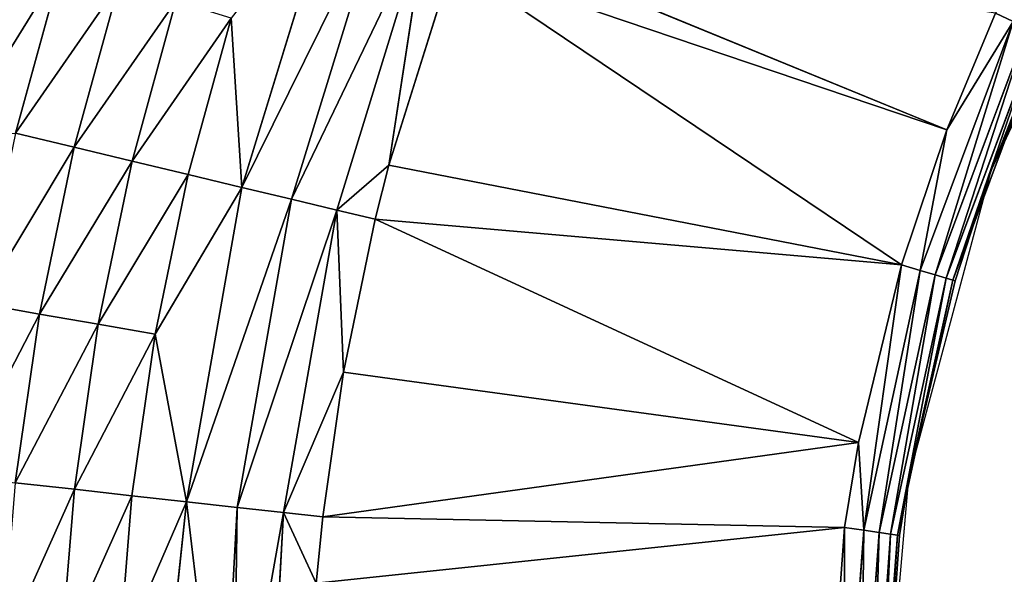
# Model space of a CAD drawing. Extents: x 0 to 605, y 0 to 400.
# Tile 556 of 656: x 278.89 to 287.51, y 206.79 to 211.65. Entities that reach past the tile are written whole.
import ezdxf

# ---------------------------------------------------------------- set-up
doc = ezdxf.new("R2010")
doc.units = 0
doc.header["$LTSCALE"] = 25.4
doc.layers.get('0').update_dxf_attribs({"linetype": 'CONTINUOUS'})

# ---------------------------------------------------------------- blocks, each defined once
blk = doc.blocks.new('ATLANTA610_-_S_STL')
at = {"color": 0}
for p, q in [((279.1208, 25.1669, 189.2276), (279.5219, 25.176, 187.7632)), ((279.1208, 25.1669, 189.2276), (279.5219, 25.176, 187.7632)), ((278.8102, 25.1589, 190.7198), (279.3297, 25.0728, 190.8113)), ((278.8102, 25.1589, 190.7198), (279.3297, 25.0728, 190.8113)), ((279.1208, 25.1669, 189.2276), (279.6337, 25.0808, 189.3513)), ((279.1208, 25.1669, 189.2276), (279.6337, 25.0808, 189.3513)), ((280.0262, 25.0898, 187.9183), (279.6337, 25.0808, 189.3513)), ((280.0262, 25.0898, 187.9183), (279.6337, 25.0808, 189.3513)), ((279.3297, 25.0728, 190.8113), (279.1172, 25.0658, 192.2882)), ((279.3297, 25.0728, 190.8113), (279.1172, 25.0658, 192.2882)), ((279.1172, 25.0658, 192.2882), (279.6353, 24.9218, 192.3463)), ((279.1172, 25.0658, 192.2882), (279.6353, 24.9218, 192.3463)), ((279.6337, 25.0808, 189.3513), (279.3297, 25.0728, 190.8113)), ((279.6337, 25.0808, 189.3513), (279.3297, 25.0728, 190.8113)), ((279.3297, 25.0728, 190.8113), (279.8431, 24.9288, 190.9015)), ((279.3297, 25.0728, 190.8113), (279.8431, 24.9288, 190.9015)), ((279.6337, 25.0808, 189.3513), (280.1405, 24.9368, 189.4732)), ((279.6337, 25.0808, 189.3513), (280.1405, 24.9368, 189.4732)), ((279.5179, 24.9158, 193.7999), (279.6353, 24.9218, 192.3463)), ((279.5179, 24.9158, 193.7999), (279.6353, 24.9218, 192.3463)), ((279.6353, 24.9218, 192.3463), (279.8431, 24.9288, 190.9015)), ((279.6353, 24.9218, 192.3463), (279.8431, 24.9288, 190.9015)), ((279.6353, 24.9218, 192.3463), (280.1378, 24.721, 192.4023)), ((279.6353, 24.9218, 192.3463), (280.1378, 24.721, 192.4023)), ((279.8431, 24.9288, 190.9015), (280.1405, 24.9368, 189.4732)), ((279.8431, 24.9288, 190.9015), (280.1405, 24.9368, 189.4732)), ((279.8431, 24.9288, 190.9015), (280.3412, 24.728, 190.9886)), ((279.8431, 24.9288, 190.9015), (280.3412, 24.728, 190.9886)), ((280.1405, 24.9368, 189.4732), (280.5245, 24.9458, 188.0713)), ((280.1405, 24.9368, 189.4732), (280.5245, 24.9458, 188.0713)), ((280.1405, 24.9368, 189.4732), (280.6322, 24.736, 189.591)), ((280.1405, 24.9368, 189.4732), (280.6322, 24.736, 189.591)), ((281.008, 24.745, 188.2193), (280.6322, 24.736, 189.591)), ((281.008, 24.745, 188.2193), (280.6322, 24.736, 189.591)), ((281.008, 24.745, 188.2193), (281.0999, 24.4814, 189.7028)), ((281.008, 24.745, 188.2193), (281.0999, 24.4814, 189.7028)), ((280.1378, 24.721, 192.4023), (280.0229, 24.715, 193.8246)), ((280.1378, 24.721, 192.4023), (280.0229, 24.715, 193.8246)), ((280.6157, 24.4664, 192.4554), (280.0229, 24.715, 193.8246)), ((280.6157, 24.4664, 192.4554), (280.0229, 24.715, 193.8246)), ((280.3412, 24.728, 190.9886), (280.1378, 24.721, 192.4023)), ((280.3412, 24.728, 190.9886), (280.1378, 24.721, 192.4023)), ((280.1378, 24.721, 192.4023), (280.6157, 24.4664, 192.4554)), ((280.1378, 24.721, 192.4023), (280.6157, 24.4664, 192.4554)), ((280.6322, 24.736, 189.591), (280.3412, 24.728, 190.9886)), ((280.6322, 24.736, 189.591), (280.3412, 24.728, 190.9886)), ((280.3412, 24.728, 190.9886), (281.0999, 24.4814, 189.7028)), ((280.3412, 24.728, 190.9886), (281.0999, 24.4814, 189.7028)), ((280.3412, 24.728, 190.9886), (280.6157, 24.4664, 192.4554)), ((280.3412, 24.728, 190.9886), (280.6157, 24.4664, 192.4554)), ((280.6322, 24.736, 189.591), (281.0999, 24.4814, 189.7028)), ((280.6322, 24.736, 189.591), (281.0999, 24.4814, 189.7028)), ((280.6157, 24.4664, 192.4554), (280.3437, 24.5326, 195.0341)), ((280.6157, 24.4664, 192.4554), (280.3437, 24.5326, 195.0341)), ((281.0999, 24.4814, 189.7028), (281.9181, 24.5006, 187.0421)), ((281.0999, 24.4814, 189.7028), (281.9181, 24.5006, 187.0421)), ((280.6157, 24.4664, 192.4554), (281.0999, 24.4814, 189.7028)), ((280.6157, 24.4664, 192.4554), (281.0999, 24.4814, 189.7028)), ((280.9232, 24.1528, 195.0314), (280.6157, 24.4664, 192.4554)), ((280.6157, 24.4664, 192.4554), (281.0607, 24.1631, 192.5045)), ((280.6157, 24.4664, 192.4554), (281.0607, 24.1631, 192.5045)), ((280.9232, 24.1528, 195.0314), (280.6157, 24.4664, 192.4554)), ((281.0999, 24.4814, 189.7028), (281.5354, 24.1781, 189.8065)), ((281.0999, 24.4814, 189.7028), (281.5354, 24.1781, 189.8065)), ((280.9232, 24.1528, 195.0314), (281.0607, 24.1631, 192.5045)), ((280.9232, 24.1528, 195.0314), (281.0607, 24.1631, 192.5045)), ((281.0607, 24.1631, 192.5045), (281.0256, 24.0729, 195.0309)), ((281.0607, 24.1631, 192.5045), (281.0256, 24.0729, 195.0309)), ((281.5354, 24.1781, 189.8065), (281.0607, 24.1631, 192.5045)), ((281.5354, 24.1781, 189.8065), (281.0607, 24.1631, 192.5045)), ((281.0607, 24.1631, 192.5045), (281.466, 23.8175, 192.549)), ((281.0607, 24.1631, 192.5045), (281.466, 23.8175, 192.549)), ((282.3377, 24.1972, 187.1985), (281.5354, 24.1781, 189.8065)), ((282.3377, 24.1972, 187.1985), (281.5354, 24.1781, 189.8065)), ((281.5354, 24.1781, 189.8065), (281.9322, 23.8325, 189.9007)), ((281.5354, 24.1781, 189.8065), (281.9322, 23.8325, 189.9007)), ((281.466, 23.8175, 192.549), (281.0256, 24.0729, 195.0309)), ((281.466, 23.8175, 192.549), (281.0256, 24.0729, 195.0309)), ((281.331, 23.8072, 195.0293), (281.466, 23.8175, 192.549)), ((281.331, 23.8072, 195.0293), (281.466, 23.8175, 192.549)), ((281.9322, 23.8325, 189.9007), (281.466, 23.8175, 192.549)), ((281.9322, 23.8325, 189.9007), (281.466, 23.8175, 192.549)), ((281.8103, 23.4562, 192.5865), (281.466, 23.8175, 192.549)), ((281.466, 23.8175, 192.549), (281.7532, 23.4535, 193.1672)), ((281.8103, 23.4562, 192.5865), (281.466, 23.8175, 192.549)), ((281.9914, 23.4629, 191.3204), (281.466, 23.8175, 192.549)), ((281.9914, 23.4629, 191.3204), (281.466, 23.8175, 192.549)), ((281.466, 23.8175, 192.549), (281.7532, 23.4535, 193.1672)), ((282.7199, 23.8517, 187.3406), (281.9322, 23.8325, 189.9007)), ((282.7199, 23.8517, 187.3406), (281.9322, 23.8325, 189.9007)), ((281.9322, 23.8325, 189.9007), (282.3893, 23.4744, 189.5065)), ((281.9914, 23.4629, 191.3204), (281.9322, 23.8325, 189.9007)), ((281.9914, 23.4629, 191.3204), (281.9322, 23.8325, 189.9007)), ((282.2693, 23.4712, 189.9802), (281.9322, 23.8325, 189.9007)), ((282.2693, 23.4712, 189.9802), (281.9322, 23.8325, 189.9007)), ((281.9322, 23.8325, 189.9007), (282.3893, 23.4744, 189.5065)), ((282.3893, 23.4744, 189.5065), (282.7199, 23.8517, 187.3406)), ((282.3893, 23.4744, 189.5065), (282.7199, 23.8517, 187.3406)), ((281.7532, 23.4535, 193.1672), (281.8103, 23.4562, 192.5865)), ((281.7532, 23.4535, 193.1672), (281.8103, 23.4562, 192.5865)), ((286.3766, 18.2168, 192.6807), (281.7532, 23.4535, 193.1672)), ((286.3766, 18.2168, 192.6807), (281.7532, 23.4535, 193.1672)), ((281.8103, 23.4562, 192.5865), (281.9914, 23.4629, 191.3204)), ((281.8103, 23.4562, 192.5865), (281.9914, 23.4629, 191.3204)), ((286.3766, 18.2168, 192.6807), (281.8103, 23.4562, 192.5865)), ((286.3766, 18.2168, 192.6807), (281.8103, 23.4562, 192.5865)), ((286.5009, 18.2168, 191.9376), (281.8103, 23.4562, 192.5865)), ((286.5009, 18.2168, 191.9376), (281.8103, 23.4562, 192.5865)), ((281.9914, 23.4629, 191.3204), (282.2693, 23.4712, 189.9802)), ((281.9914, 23.4629, 191.3204), (282.2693, 23.4712, 189.9802)), ((281.9914, 23.4629, 191.3204), (286.5009, 18.2168, 191.9376)), ((281.9914, 23.4629, 191.3204), (286.5009, 18.2168, 191.9376)), ((282.2693, 23.4712, 189.9802), (282.3893, 23.4744, 189.5065)), ((282.2693, 23.4712, 189.9802), (282.3893, 23.4744, 189.5065)), ((286.8767, 18.2168, 190.3819), (282.2693, 23.4712, 189.9802)), ((282.2693, 23.4712, 189.9802), (286.5009, 18.2168, 191.9376)), ((282.2693, 23.4712, 189.9802), (286.5009, 18.2168, 191.9376)), ((286.8767, 18.2168, 190.3819), (282.2693, 23.4712, 189.9802)), ((282.3893, 23.4744, 189.5065), (282.9445, 23.488, 187.7321)), ((282.3893, 23.4744, 189.5065), (282.9445, 23.488, 187.7321)), ((282.3893, 23.4744, 189.5065), (286.8767, 18.2168, 190.3819)), ((282.3893, 23.4744, 189.5065), (286.8767, 18.2168, 190.3819)), ((282.9445, 23.488, 187.7321), (287.2733, 18.2168, 189.1989)), ((282.9445, 23.488, 187.7321), (287.2733, 18.2168, 189.1989)), ((282.9445, 23.488, 187.7321), (286.8767, 18.2168, 190.3819)), ((282.9445, 23.488, 187.7321), (286.8767, 18.2168, 190.3819)), ((283.0448, 23.4903, 187.4608), (287.2733, 18.2168, 189.1989)), ((283.0448, 23.4903, 187.4608), (287.2733, 18.2168, 189.1989)), ((286.3766, 18.2168, 192.6807), (286.2088, 18.2168, 195.0273)), ((286.3766, 18.2168, 192.6807), (286.2088, 18.2168, 195.0273)), ((286.5009, 18.2168, 191.9376), (286.3766, 18.2168, 192.6807)), ((286.3766, 18.2168, 192.6807), (286.546, 17.9884, 192.705)), ((286.3766, 18.2168, 192.6807), (286.546, 17.9884, 192.705)), ((286.5009, 18.2168, 191.9376), (286.3766, 18.2168, 192.6807)), ((286.546, 17.9884, 192.705), (286.5009, 18.2168, 191.9376)), ((286.546, 17.9884, 192.705), (286.5009, 18.2168, 191.9376)), ((286.8767, 18.2168, 190.3819), (286.5009, 18.2168, 191.9376)), ((286.8767, 18.2168, 190.3819), (286.5009, 18.2168, 191.9376)), ((286.546, 17.9884, 192.705), (286.8767, 18.2168, 190.3819)), ((286.546, 17.9884, 192.705), (286.8767, 18.2168, 190.3819)), ((287.0409, 17.9884, 190.4301), (286.8767, 18.2168, 190.3819)), ((287.0409, 17.9884, 190.4301), (286.8767, 18.2168, 190.3819)), ((287.2733, 18.2168, 189.1989), (286.8767, 18.2168, 190.3819)), ((287.2733, 18.2168, 189.1989), (286.8767, 18.2168, 190.3819)), ((287.2733, 18.2168, 189.1989), (287.0409, 17.9884, 190.4301)), ((287.2733, 18.2168, 189.1989), (287.0409, 17.9884, 190.4301)), ((287.8545, 17.9884, 188.2487), (287.2733, 18.2168, 189.1989)), ((287.8545, 17.9884, 188.2487), (287.2733, 18.2168, 189.1989)), ((287.6989, 18.2168, 188.1776), (287.2733, 18.2168, 189.1989)), ((287.6989, 18.2168, 188.1776), (287.2733, 18.2168, 189.1989)), ((286.3799, 17.9884, 195.0273), (286.546, 17.9884, 192.705)), ((286.3799, 17.9884, 195.0273), (286.546, 17.9884, 192.705)), ((287.0409, 17.9884, 190.4301), (286.546, 17.9884, 192.705)), ((286.546, 17.9884, 192.705), (286.6814, 17.7379, 192.7245)), ((287.0409, 17.9884, 190.4301), (286.546, 17.9884, 192.705)), ((286.546, 17.9884, 192.705), (286.6814, 17.7379, 192.7245)), ((287.8545, 17.9884, 188.2487), (287.0409, 17.9884, 190.4301)), ((287.0409, 17.9884, 190.4301), (287.1721, 17.7379, 190.4686)), ((287.8545, 17.9884, 188.2487), (287.0409, 17.9884, 190.4301)), ((287.0409, 17.9884, 190.4301), (287.1721, 17.7379, 190.4686)), ((286.5167, 17.7379, 195.0273), (286.6814, 17.7379, 192.7245)), ((286.5167, 17.7379, 195.0273), (286.6814, 17.7379, 192.7245)), ((287.1721, 17.7379, 190.4686), (286.6814, 17.7379, 192.7245)), ((286.6814, 17.7379, 192.7245), (286.7801, 17.4705, 192.7387)), ((287.1721, 17.7379, 190.4686), (286.6814, 17.7379, 192.7245)), ((286.6814, 17.7379, 192.7245), (286.7801, 17.4705, 192.7387)), ((287.9789, 17.7379, 188.3055), (287.1721, 17.7379, 190.4686)), ((287.1721, 17.7379, 190.4686), (287.2678, 17.4705, 190.4967)), ((287.9789, 17.7379, 188.3055), (287.1721, 17.7379, 190.4686)), ((287.1721, 17.7379, 190.4686), (287.2678, 17.4705, 190.4967)), ((286.6164, 17.4705, 195.0273), (286.7801, 17.4705, 192.7387)), ((286.6164, 17.4705, 195.0273), (286.7801, 17.4705, 192.7387)), ((287.2678, 17.4705, 190.4967), (286.7801, 17.4705, 192.7387)), ((286.7801, 17.4705, 192.7387), (286.8401, 17.1917, 192.7473)), ((287.2678, 17.4705, 190.4967), (286.7801, 17.4705, 192.7387)), ((286.7801, 17.4705, 192.7387), (286.8401, 17.1917, 192.7473)), ((288.0696, 17.4705, 188.347), (287.2678, 17.4705, 190.4967)), ((287.2678, 17.4705, 190.4967), (287.326, 17.1917, 190.5138)), ((288.0696, 17.4705, 188.347), (287.2678, 17.4705, 190.4967)), ((287.2678, 17.4705, 190.4967), (287.326, 17.1917, 190.5138)), ((286.6771, 17.1917, 195.0273), (286.8401, 17.1917, 192.7473)), ((286.6771, 17.1917, 195.0273), (286.8401, 17.1917, 192.7473)), ((286.9405, 16.907, 192.2489), (286.8401, 17.1917, 192.7473)), ((286.8401, 17.1917, 192.7473), (286.8603, 16.907, 192.7502)), ((286.9405, 16.907, 192.2489), (286.8401, 17.1917, 192.7473)), ((287.326, 17.1917, 190.5138), (286.8401, 17.1917, 192.7473)), ((287.326, 17.1917, 190.5138), (286.8401, 17.1917, 192.7473)), ((286.8401, 17.1917, 192.7473), (286.8603, 16.907, 192.7502)), ((287.326, 17.1917, 190.5138), (286.9405, 16.907, 192.2489)), ((287.326, 17.1917, 190.5138), (286.9405, 16.907, 192.2489)), ((287.3456, 16.907, 190.5195), (287.326, 17.1917, 190.5138)), ((287.6624, 16.907, 189.5549), (287.326, 17.1917, 190.5138)), ((287.3456, 16.907, 190.5195), (287.326, 17.1917, 190.5138)), ((287.6624, 16.907, 189.5549), (287.326, 17.1917, 190.5138)), ((288.1248, 17.1917, 188.3722), (287.326, 17.1917, 190.5138)), ((288.1248, 17.1917, 188.3722), (287.326, 17.1917, 190.5138)), ((288.1248, 17.1917, 188.3722), (287.6624, 16.907, 189.5549)), ((288.1248, 17.1917, 188.3722), (287.6624, 16.907, 189.5549)), ((286.6974, 0.0661, 195.0273), (286.8603, 16.907, 192.7502)), ((286.8603, 16.907, 192.7502), (286.6974, 16.907, 195.0273)), ((286.6974, 0.0661, 195.0273), (286.8603, 16.907, 192.7502)), ((286.8603, 16.907, 192.7502), (286.6974, 16.907, 195.0273)), ((286.9405, 0.0661, 192.2489), (286.8603, 16.907, 192.7502)), ((286.9405, 0.0661, 192.2489), (286.8603, 16.907, 192.7502)), ((286.9405, 16.907, 192.2489), (286.8603, 16.907, 192.7502)), ((286.9405, 16.907, 192.2489), (286.8603, 16.907, 192.7502)), ((286.9405, 0.0661, 192.2489), (286.9405, 16.907, 192.2489)), ((286.9405, 0.0661, 192.2489), (286.9405, 16.907, 192.2489)), ((286.9405, 0.0661, 192.2489), (287.3456, 16.907, 190.5195)), ((287.3456, 16.907, 190.5195), (286.9405, 16.907, 192.2489)), ((286.9405, 0.0661, 192.2489), (287.3456, 16.907, 190.5195)), ((287.3456, 16.907, 190.5195), (286.9405, 16.907, 192.2489)), ((287.6624, 0.0661, 189.5549), (287.3456, 16.907, 190.5195)), ((287.6624, 0.0661, 189.5549), (287.3456, 16.907, 190.5195)), ((287.6624, 16.907, 189.5549), (287.3456, 16.907, 190.5195)), ((287.6624, 16.907, 189.5549), (287.3456, 16.907, 190.5195)), ((287.6624, 0.0661, 189.5549), (287.6624, 16.907, 189.5549)), ((287.6624, 0.0661, 189.5549), (287.6624, 16.907, 189.5549)), ((287.6624, 0.0661, 189.5549), (288.1433, 16.907, 188.3806)), ((288.1433, 16.907, 188.3806), (287.6624, 16.907, 189.5549)), ((287.6624, 0.0661, 189.5549), (288.1433, 16.907, 188.3806)), ((288.1433, 16.907, 188.3806), (287.6624, 16.907, 189.5549)), ((286.6974, 0.0661, 195.0273), (286.9405, 0.0661, 192.2489)), ((286.9405, 0.0661, 192.2489), (287.6624, 0.0661, 189.5549)), ((287.6624, 0.0661, 189.5549), (288.841, 0.0661, 187.0273))]:
    blk.add_line(p, q, dxfattribs=at)
mesh = blk.add_polyface(dxfattribs=at)
corners = [(278.6123, 25.1954, 189.2334), (279.5219, 25.176, 187.7632), (279.1323, 25.2067, 187.3678), (279.1208, 25.1669, 189.2276)]
mesh.append_faces([[corners[k] for k in face] for face in [(0, 1, 2), (1, 0, 3)]], dxfattribs={"vtx0": -1, "color": 0})
mesh = blk.add_polyface(dxfattribs=at)
corners = [(279.1208, 25.1669, 189.2276), (280.0262, 25.0898, 187.9183), (279.5219, 25.176, 187.7632), (279.6337, 25.0808, 189.3513)]
mesh.append_faces([[corners[k] for k in face] for face in [(0, 1, 2), (1, 0, 3)]], dxfattribs={"vtx0": -1, "color": 0})
mesh = blk.add_polyface(dxfattribs=at)
corners = [(278.593, 25.152, 192.2292), (279.3297, 25.0728, 190.8113), (278.8102, 25.1589, 190.7198), (279.1172, 25.0658, 192.2882)]
mesh.append_faces([[corners[k] for k in face] for face in [(0, 1, 2), (1, 0, 3)]], dxfattribs={"vtx0": -1, "color": 0})
mesh = blk.add_polyface(dxfattribs=at)
corners = [(278.8102, 25.1589, 190.7198), (279.6337, 25.0808, 189.3513), (279.1208, 25.1669, 189.2276), (279.3297, 25.0728, 190.8113)]
mesh.append_faces([[corners[k] for k in face] for face in [(0, 1, 2), (1, 0, 3)]], dxfattribs={"vtx0": -1, "color": 0})
mesh = blk.add_polyface(dxfattribs=at)
corners = [(279.6337, 25.0808, 189.3513), (280.5245, 24.9458, 188.0713), (280.0262, 25.0898, 187.9183), (280.1405, 24.9368, 189.4732)]
mesh.append_faces([[corners[k] for k in face] for face in [(0, 1, 2), (1, 0, 3)]], dxfattribs={"vtx0": -1, "color": 0})
mesh = blk.add_polyface(dxfattribs=at)
corners = [(278.9973, 25.0598, 193.7741), (279.6353, 24.9218, 192.3463), (279.1172, 25.0658, 192.2882), (279.5179, 24.9158, 193.7999)]
mesh.append_faces([[corners[k] for k in face] for face in [(0, 1, 2), (1, 0, 3)]], dxfattribs={"vtx0": -1, "color": 0})
mesh = blk.add_polyface(dxfattribs=at)
corners = [(279.1172, 25.0658, 192.2882), (279.8431, 24.9288, 190.9015), (279.3297, 25.0728, 190.8113), (279.6353, 24.9218, 192.3463)]
mesh.append_faces([[corners[k] for k in face] for face in [(0, 1, 2), (1, 0, 3)]], dxfattribs={"vtx0": -1, "color": 0})
mesh = blk.add_polyface(dxfattribs=at)
corners = [(279.3297, 25.0728, 190.8113), (280.1405, 24.9368, 189.4732), (279.6337, 25.0808, 189.3513), (279.8431, 24.9288, 190.9015)]
mesh.append_faces([[corners[k] for k in face] for face in [(0, 1, 2), (1, 0, 3)]], dxfattribs={"vtx0": -1, "color": 0})
mesh = blk.add_polyface(dxfattribs=at)
corners = [(279.5179, 24.9158, 193.7999), (280.1378, 24.721, 192.4023), (279.6353, 24.9218, 192.3463), (280.0229, 24.715, 193.8246)]
mesh.append_faces([[corners[k] for k in face] for face in [(0, 1, 2), (1, 0, 3)]], dxfattribs={"vtx0": -1, "color": 0})
mesh = blk.add_polyface(dxfattribs=at)
corners = [(279.6353, 24.9218, 192.3463), (280.3412, 24.728, 190.9886), (279.8431, 24.9288, 190.9015), (280.1378, 24.721, 192.4023)]
mesh.append_faces([[corners[k] for k in face] for face in [(0, 1, 2), (1, 0, 3)]], dxfattribs={"vtx0": -1, "color": 0})
mesh = blk.add_polyface(dxfattribs=at)
corners = [(279.8431, 24.9288, 190.9015), (280.6322, 24.736, 189.591), (280.1405, 24.9368, 189.4732), (280.3412, 24.728, 190.9886)]
mesh.append_faces([[corners[k] for k in face] for face in [(0, 1, 2), (1, 0, 3)]], dxfattribs={"vtx0": -1, "color": 0})
mesh = blk.add_polyface(dxfattribs=at)
corners = [(280.1405, 24.9368, 189.4732), (281.008, 24.745, 188.2193), (280.5245, 24.9458, 188.0713), (280.6322, 24.736, 189.591)]
mesh.append_faces([[corners[k] for k in face] for face in [(0, 1, 2), (1, 0, 3)]], dxfattribs={"vtx0": -1, "color": 0})
mesh = blk.add_polyface(dxfattribs=at)
corners = [(281.0999, 24.4814, 189.7028), (281.008, 24.745, 188.2193), (280.6322, 24.736, 189.591)]
mesh.append_faces([[corners[k] for k in face] for face in [(0, 1, 2)]], dxfattribs={"color": 0})
mesh = blk.add_polyface(dxfattribs=at)
corners = [(281.0999, 24.4814, 189.7028), (281.9181, 24.5006, 187.0421), (281.008, 24.745, 188.2193)]
mesh.append_faces([[corners[k] for k in face] for face in [(0, 1, 2)]], dxfattribs={"color": 0})
mesh = blk.add_polyface(dxfattribs=at)
corners = [(280.0229, 24.715, 193.8246), (280.6157, 24.4664, 192.4554), (280.1378, 24.721, 192.4023)]
mesh.append_faces([[corners[k] for k in face] for face in [(0, 1, 2)]], dxfattribs={"color": 0})
mesh = blk.add_polyface(dxfattribs=at)
corners = [(280.3437, 24.5326, 195.0341), (280.6157, 24.4664, 192.4554), (280.0229, 24.715, 193.8246)]
mesh.append_faces([[corners[k] for k in face] for face in [(0, 1, 2)]], dxfattribs={"color": 0})
mesh = blk.add_polyface(dxfattribs=at)
corners = [(280.6157, 24.4664, 192.4554), (280.3412, 24.728, 190.9886), (280.1378, 24.721, 192.4023)]
mesh.append_faces([[corners[k] for k in face] for face in [(0, 1, 2)]], dxfattribs={"color": 0})
mesh = blk.add_polyface(dxfattribs=at)
corners = [(280.3412, 24.728, 190.9886), (281.0999, 24.4814, 189.7028), (280.6322, 24.736, 189.591)]
mesh.append_faces([[corners[k] for k in face] for face in [(0, 1, 2)]], dxfattribs={"color": 0})
mesh = blk.add_polyface(dxfattribs=at)
corners = [(280.6157, 24.4664, 192.4554), (281.0999, 24.4814, 189.7028), (280.3412, 24.728, 190.9886)]
mesh.append_faces([[corners[k] for k in face] for face in [(0, 1, 2)]], dxfattribs={"color": 0})
mesh = blk.add_polyface(dxfattribs=at)
corners = [(280.3437, 24.5326, 195.0341), (280.9232, 24.1528, 195.0314), (280.6157, 24.4664, 192.4554)]
mesh.append_faces([[corners[k] for k in face] for face in [(0, 1, 2)]], dxfattribs={"color": 0})
mesh = blk.add_polyface(dxfattribs=at)
corners = [(281.0999, 24.4814, 189.7028), (282.3377, 24.1972, 187.1985), (281.9181, 24.5006, 187.0421), (281.5354, 24.1781, 189.8065)]
mesh.append_faces([[corners[k] for k in face] for face in [(0, 1, 2), (1, 0, 3)]], dxfattribs={"vtx0": -1, "color": 0})
mesh = blk.add_polyface(dxfattribs=at)
corners = [(280.6157, 24.4664, 192.4554), (281.5354, 24.1781, 189.8065), (281.0999, 24.4814, 189.7028), (281.0607, 24.1631, 192.5045)]
mesh.append_faces([[corners[k] for k in face] for face in [(0, 1, 2), (1, 0, 3)]], dxfattribs={"vtx0": -1, "color": 0})
mesh = blk.add_polyface(dxfattribs=at)
corners = [(280.9232, 24.1528, 195.0314), (281.0607, 24.1631, 192.5045), (280.6157, 24.4664, 192.4554)]
mesh.append_faces([[corners[k] for k in face] for face in [(0, 1, 2)]], dxfattribs={"color": 0})
mesh = blk.add_polyface(dxfattribs=at)
corners = [(280.9232, 24.1528, 195.0314), (281.0256, 24.0729, 195.0309), (281.0607, 24.1631, 192.5045)]
mesh.append_faces([[corners[k] for k in face] for face in [(0, 1, 2)]], dxfattribs={"color": 0})
mesh = blk.add_polyface(dxfattribs=at)
corners = [(281.0256, 24.0729, 195.0309), (281.466, 23.8175, 192.549), (281.0607, 24.1631, 192.5045)]
mesh.append_faces([[corners[k] for k in face] for face in [(0, 1, 2)]], dxfattribs={"color": 0})
mesh = blk.add_polyface(dxfattribs=at)
corners = [(281.0607, 24.1631, 192.5045), (281.9322, 23.8325, 189.9007), (281.5354, 24.1781, 189.8065), (281.466, 23.8175, 192.549)]
mesh.append_faces([[corners[k] for k in face] for face in [(0, 1, 2), (1, 0, 3)]], dxfattribs={"vtx0": -1, "color": 0})
mesh = blk.add_polyface(dxfattribs=at)
corners = [(281.5354, 24.1781, 189.8065), (282.7199, 23.8517, 187.3406), (282.3377, 24.1972, 187.1985), (281.9322, 23.8325, 189.9007)]
mesh.append_faces([[corners[k] for k in face] for face in [(0, 1, 2), (1, 0, 3)]], dxfattribs={"vtx0": -1, "color": 0})
mesh = blk.add_polyface(dxfattribs=at)
corners = [(281.0256, 24.0729, 195.0309), (281.331, 23.8072, 195.0293), (281.466, 23.8175, 192.549)]
mesh.append_faces([[corners[k] for k in face] for face in [(0, 1, 2)]], dxfattribs={"color": 0})
mesh = blk.add_polyface(dxfattribs=at)
corners = [(281.466, 23.8175, 192.549), (281.331, 23.8072, 195.0293), (281.7532, 23.4535, 193.1672)]
mesh.append_faces([[corners[k] for k in face] for face in [(0, 1, 2)]], dxfattribs={"color": 0})
mesh = blk.add_polyface(dxfattribs=at)
corners = [(281.9322, 23.8325, 189.9007), (281.466, 23.8175, 192.549), (281.9914, 23.4629, 191.3204)]
mesh.append_faces([[corners[k] for k in face] for face in [(0, 1, 2)]], dxfattribs={"color": 0})
mesh = blk.add_polyface(dxfattribs=at)
corners = [(281.466, 23.8175, 192.549), (281.7532, 23.4535, 193.1672), (281.8103, 23.4562, 192.5865)]
mesh.append_faces([[corners[k] for k in face] for face in [(0, 1, 2)]], dxfattribs={"color": 0})
mesh = blk.add_polyface(dxfattribs=at)
corners = [(281.466, 23.8175, 192.549), (281.8103, 23.4562, 192.5865), (281.9914, 23.4629, 191.3204)]
mesh.append_faces([[corners[k] for k in face] for face in [(0, 1, 2)]], dxfattribs={"color": 0})
mesh = blk.add_polyface(dxfattribs=at)
corners = [(282.7199, 23.8517, 187.3406), (281.9322, 23.8325, 189.9007), (282.3893, 23.4744, 189.5065)]
mesh.append_faces([[corners[k] for k in face] for face in [(0, 1, 2)]], dxfattribs={"color": 0})
mesh = blk.add_polyface(dxfattribs=at)
corners = [(281.9322, 23.8325, 189.9007), (281.9914, 23.4629, 191.3204), (282.2693, 23.4712, 189.9802)]
mesh.append_faces([[corners[k] for k in face] for face in [(0, 1, 2)]], dxfattribs={"color": 0})
mesh = blk.add_polyface(dxfattribs=at)
corners = [(281.9322, 23.8325, 189.9007), (282.2693, 23.4712, 189.9802), (282.3893, 23.4744, 189.5065)]
mesh.append_faces([[corners[k] for k in face] for face in [(0, 1, 2)]], dxfattribs={"color": 0})
mesh = blk.add_polyface(dxfattribs=at)
corners = [(282.7199, 23.8517, 187.3406), (282.3893, 23.4744, 189.5065), (282.9445, 23.488, 187.7321)]
mesh.append_faces([[corners[k] for k in face] for face in [(0, 1, 2)]], dxfattribs={"color": 0})
mesh = blk.add_polyface(dxfattribs=at)
corners = [(281.8103, 23.4562, 192.5865), (281.7532, 23.4535, 193.1672), (286.3766, 18.2168, 192.6807)]
mesh.append_faces([[corners[k] for k in face] for face in [(0, 1, 2)]], dxfattribs={"color": 0})
mesh = blk.add_polyface(dxfattribs=at)
corners = [(281.7532, 23.4535, 193.1672), (286.2088, 18.2168, 195.0273), (286.3766, 18.2168, 192.6807)]
mesh.append_faces([[corners[k] for k in face] for face in [(0, 1, 2)]], dxfattribs={"color": 0})
mesh = blk.add_polyface(dxfattribs=at)
corners = [(281.9914, 23.4629, 191.3204), (281.8103, 23.4562, 192.5865), (286.5009, 18.2168, 191.9376)]
mesh.append_faces([[corners[k] for k in face] for face in [(0, 1, 2)]], dxfattribs={"color": 0})
mesh = blk.add_polyface(dxfattribs=at)
corners = [(281.8103, 23.4562, 192.5865), (286.3766, 18.2168, 192.6807), (286.5009, 18.2168, 191.9376)]
mesh.append_faces([[corners[k] for k in face] for face in [(0, 1, 2)]], dxfattribs={"color": 0})
mesh = blk.add_polyface(dxfattribs=at)
corners = [(282.2693, 23.4712, 189.9802), (281.9914, 23.4629, 191.3204), (286.5009, 18.2168, 191.9376)]
mesh.append_faces([[corners[k] for k in face] for face in [(0, 1, 2)]], dxfattribs={"color": 0})
mesh = blk.add_polyface(dxfattribs=at)
corners = [(282.3893, 23.4744, 189.5065), (282.2693, 23.4712, 189.9802), (286.8767, 18.2168, 190.3819)]
mesh.append_faces([[corners[k] for k in face] for face in [(0, 1, 2)]], dxfattribs={"color": 0})
mesh = blk.add_polyface(dxfattribs=at)
corners = [(282.2693, 23.4712, 189.9802), (286.5009, 18.2168, 191.9376), (286.8767, 18.2168, 190.3819)]
mesh.append_faces([[corners[k] for k in face] for face in [(0, 1, 2)]], dxfattribs={"color": 0})
mesh = blk.add_polyface(dxfattribs=at)
corners = [(282.9445, 23.488, 187.7321), (282.3893, 23.4744, 189.5065), (286.8767, 18.2168, 190.3819)]
mesh.append_faces([[corners[k] for k in face] for face in [(0, 1, 2)]], dxfattribs={"color": 0})
mesh = blk.add_polyface(dxfattribs=at)
corners = [(283.0448, 23.4903, 187.4608), (282.9445, 23.488, 187.7321), (287.2733, 18.2168, 189.1989)]
mesh.append_faces([[corners[k] for k in face] for face in [(0, 1, 2)]], dxfattribs={"color": 0})
mesh = blk.add_polyface(dxfattribs=at)
corners = [(282.9445, 23.488, 187.7321), (286.8767, 18.2168, 190.3819), (287.2733, 18.2168, 189.1989)]
mesh.append_faces([[corners[k] for k in face] for face in [(0, 1, 2)]], dxfattribs={"color": 0})
mesh = blk.add_polyface(dxfattribs=at)
corners = [(283.0448, 23.4903, 187.4608), (287.2733, 18.2168, 189.1989), (287.6989, 18.2168, 188.1776)]
mesh.append_faces([[corners[k] for k in face] for face in [(0, 1, 2)]], dxfattribs={"color": 0})
mesh = blk.add_polyface(dxfattribs=at)
corners = [(286.3766, 18.2168, 192.6807), (286.3799, 17.9884, 195.0273), (286.546, 17.9884, 192.705), (286.2088, 18.2168, 195.0273)]
mesh.append_faces([[corners[k] for k in face] for face in [(0, 1, 2), (1, 0, 3)]], dxfattribs={"vtx0": -1, "color": 0})
mesh = blk.add_polyface(dxfattribs=at)
corners = [(286.3766, 18.2168, 192.6807), (286.546, 17.9884, 192.705), (286.5009, 18.2168, 191.9376)]
mesh.append_faces([[corners[k] for k in face] for face in [(0, 1, 2)]], dxfattribs={"color": 0})
mesh = blk.add_polyface(dxfattribs=at)
corners = [(286.546, 17.9884, 192.705), (286.8767, 18.2168, 190.3819), (286.5009, 18.2168, 191.9376)]
mesh.append_faces([[corners[k] for k in face] for face in [(0, 1, 2)]], dxfattribs={"color": 0})
mesh = blk.add_polyface(dxfattribs=at)
corners = [(286.8767, 18.2168, 190.3819), (286.546, 17.9884, 192.705), (287.0409, 17.9884, 190.4301)]
mesh.append_faces([[corners[k] for k in face] for face in [(0, 1, 2)]], dxfattribs={"color": 0})
mesh = blk.add_polyface(dxfattribs=at)
corners = [(286.8767, 18.2168, 190.3819), (287.0409, 17.9884, 190.4301), (287.2733, 18.2168, 189.1989)]
mesh.append_faces([[corners[k] for k in face] for face in [(0, 1, 2)]], dxfattribs={"color": 0})
mesh = blk.add_polyface(dxfattribs=at)
corners = [(287.2733, 18.2168, 189.1989), (287.0409, 17.9884, 190.4301), (287.8545, 17.9884, 188.2487)]
mesh.append_faces([[corners[k] for k in face] for face in [(0, 1, 2)]], dxfattribs={"color": 0})
mesh = blk.add_polyface(dxfattribs=at)
corners = [(287.2733, 18.2168, 189.1989), (287.8545, 17.9884, 188.2487), (287.6989, 18.2168, 188.1776)]
mesh.append_faces([[corners[k] for k in face] for face in [(0, 1, 2)]], dxfattribs={"color": 0})
mesh = blk.add_polyface(dxfattribs=at)
corners = [(287.6989, 18.2168, 188.1776), (287.8545, 17.9884, 188.2487), (288.505, 18.2168, 186.6339)]
mesh.append_faces([[corners[k] for k in face] for face in [(0, 1, 2)]], dxfattribs={"color": 0})
mesh = blk.add_polyface(dxfattribs=at)
corners = [(286.546, 17.9884, 192.705), (286.5167, 17.7379, 195.0273), (286.6814, 17.7379, 192.7245), (286.3799, 17.9884, 195.0273)]
mesh.append_faces([[corners[k] for k in face] for face in [(0, 1, 2), (1, 0, 3)]], dxfattribs={"vtx0": -1, "color": 0})
mesh = blk.add_polyface(dxfattribs=at)
corners = [(287.0409, 17.9884, 190.4301), (286.6814, 17.7379, 192.7245), (287.1721, 17.7379, 190.4686), (286.546, 17.9884, 192.705)]
mesh.append_faces([[corners[k] for k in face] for face in [(0, 1, 2), (1, 0, 3)]], dxfattribs={"vtx0": -1, "color": 0})
mesh = blk.add_polyface(dxfattribs=at)
corners = [(287.8545, 17.9884, 188.2487), (287.1721, 17.7379, 190.4686), (287.9789, 17.7379, 188.3055), (287.0409, 17.9884, 190.4301)]
mesh.append_faces([[corners[k] for k in face] for face in [(0, 1, 2), (1, 0, 3)]], dxfattribs={"vtx0": -1, "color": 0})
mesh = blk.add_polyface(dxfattribs=at)
corners = [(286.6814, 17.7379, 192.7245), (286.6164, 17.4705, 195.0273), (286.7801, 17.4705, 192.7387), (286.5167, 17.7379, 195.0273)]
mesh.append_faces([[corners[k] for k in face] for face in [(0, 1, 2), (1, 0, 3)]], dxfattribs={"vtx0": -1, "color": 0})
mesh = blk.add_polyface(dxfattribs=at)
corners = [(287.1721, 17.7379, 190.4686), (286.7801, 17.4705, 192.7387), (287.2678, 17.4705, 190.4967), (286.6814, 17.7379, 192.7245)]
mesh.append_faces([[corners[k] for k in face] for face in [(0, 1, 2), (1, 0, 3)]], dxfattribs={"vtx0": -1, "color": 0})
mesh = blk.add_polyface(dxfattribs=at)
corners = [(287.9789, 17.7379, 188.3055), (287.2678, 17.4705, 190.4967), (288.0696, 17.4705, 188.347), (287.1721, 17.7379, 190.4686)]
mesh.append_faces([[corners[k] for k in face] for face in [(0, 1, 2), (1, 0, 3)]], dxfattribs={"vtx0": -1, "color": 0})
mesh = blk.add_polyface(dxfattribs=at)
corners = [(286.7801, 17.4705, 192.7387), (286.6771, 17.1917, 195.0273), (286.8401, 17.1917, 192.7473), (286.6164, 17.4705, 195.0273)]
mesh.append_faces([[corners[k] for k in face] for face in [(0, 1, 2), (1, 0, 3)]], dxfattribs={"vtx0": -1, "color": 0})
mesh = blk.add_polyface(dxfattribs=at)
corners = [(287.2678, 17.4705, 190.4967), (286.8401, 17.1917, 192.7473), (287.326, 17.1917, 190.5138), (286.7801, 17.4705, 192.7387)]
mesh.append_faces([[corners[k] for k in face] for face in [(0, 1, 2), (1, 0, 3)]], dxfattribs={"vtx0": -1, "color": 0})
mesh = blk.add_polyface(dxfattribs=at)
corners = [(288.0696, 17.4705, 188.347), (287.326, 17.1917, 190.5138), (288.1248, 17.1917, 188.3722), (287.2678, 17.4705, 190.4967)]
mesh.append_faces([[corners[k] for k in face] for face in [(0, 1, 2), (1, 0, 3)]], dxfattribs={"vtx0": -1, "color": 0})
mesh = blk.add_polyface(dxfattribs=at)
corners = [(286.8401, 17.1917, 192.7473), (286.6974, 16.907, 195.0273), (286.8603, 16.907, 192.7502), (286.6771, 17.1917, 195.0273)]
mesh.append_faces([[corners[k] for k in face] for face in [(0, 1, 2), (1, 0, 3)]], dxfattribs={"vtx0": -1, "color": 0})
mesh = blk.add_polyface(dxfattribs=at)
corners = [(286.8401, 17.1917, 192.7473), (286.8603, 16.907, 192.7502), (286.9405, 16.907, 192.2489)]
mesh.append_faces([[corners[k] for k in face] for face in [(0, 1, 2)]], dxfattribs={"color": 0})
mesh = blk.add_polyface(dxfattribs=at)
corners = [(286.8401, 17.1917, 192.7473), (286.9405, 16.907, 192.2489), (287.326, 17.1917, 190.5138)]
mesh.append_faces([[corners[k] for k in face] for face in [(0, 1, 2)]], dxfattribs={"color": 0})
mesh = blk.add_polyface(dxfattribs=at)
corners = [(287.326, 17.1917, 190.5138), (286.9405, 16.907, 192.2489), (287.3456, 16.907, 190.5195)]
mesh.append_faces([[corners[k] for k in face] for face in [(0, 1, 2)]], dxfattribs={"color": 0})
mesh = blk.add_polyface(dxfattribs=at)
corners = [(287.326, 17.1917, 190.5138), (287.3456, 16.907, 190.5195), (287.6624, 16.907, 189.5549)]
mesh.append_faces([[corners[k] for k in face] for face in [(0, 1, 2)]], dxfattribs={"color": 0})
mesh = blk.add_polyface(dxfattribs=at)
corners = [(287.326, 17.1917, 190.5138), (287.6624, 16.907, 189.5549), (288.1248, 17.1917, 188.3722)]
mesh.append_faces([[corners[k] for k in face] for face in [(0, 1, 2)]], dxfattribs={"color": 0})
mesh = blk.add_polyface(dxfattribs=at)
corners = [(288.1248, 17.1917, 188.3722), (287.6624, 16.907, 189.5549), (288.1433, 16.907, 188.3806)]
mesh.append_faces([[corners[k] for k in face] for face in [(0, 1, 2)]], dxfattribs={"color": 0})
mesh = blk.add_polyface(dxfattribs=at)
corners = [(286.6974, 16.907, 195.0273), (286.6974, 0.0661, 195.0273), (286.8603, 16.907, 192.7502)]
mesh.append_faces([[corners[k] for k in face] for face in [(0, 1, 2)]], dxfattribs={"color": 0})
mesh = blk.add_polyface(dxfattribs=at)
corners = [(286.8603, 16.907, 192.7502), (286.6974, 0.0661, 195.0273), (286.9405, 0.0661, 192.2489)]
mesh.append_faces([[corners[k] for k in face] for face in [(0, 1, 2)]], dxfattribs={"color": 0})
mesh = blk.add_polyface(dxfattribs=at)
corners = [(286.8603, 16.907, 192.7502), (286.9405, 0.0661, 192.2489), (286.9405, 16.907, 192.2489)]
mesh.append_faces([[corners[k] for k in face] for face in [(0, 1, 2)]], dxfattribs={"color": 0})
mesh = blk.add_polyface(dxfattribs=at)
corners = [(286.9405, 16.907, 192.2489), (286.9405, 0.0661, 192.2489), (287.3456, 16.907, 190.5195)]
mesh.append_faces([[corners[k] for k in face] for face in [(0, 1, 2)]], dxfattribs={"color": 0})
mesh = blk.add_polyface(dxfattribs=at)
corners = [(287.3456, 16.907, 190.5195), (286.9405, 0.0661, 192.2489), (287.6624, 0.0661, 189.5549)]
mesh.append_faces([[corners[k] for k in face] for face in [(0, 1, 2)]], dxfattribs={"color": 0})
mesh = blk.add_polyface(dxfattribs=at)
corners = [(287.3456, 16.907, 190.5195), (287.6624, 0.0661, 189.5549), (287.6624, 16.907, 189.5549)]
mesh.append_faces([[corners[k] for k in face] for face in [(0, 1, 2)]], dxfattribs={"color": 0})
mesh = blk.add_polyface(dxfattribs=at)
corners = [(287.6624, 16.907, 189.5549), (287.6624, 0.0661, 189.5549), (288.1433, 16.907, 188.3806)]
mesh.append_faces([[corners[k] for k in face] for face in [(0, 1, 2)]], dxfattribs={"color": 0})
mesh = blk.add_polyface(dxfattribs=at)
corners = [(288.1433, 16.907, 188.3806), (287.6624, 0.0661, 189.5549), (288.841, 0.0661, 187.0273)]
mesh.append_faces([[corners[k] for k in face] for face in [(0, 1, 2)]], dxfattribs={"color": 0})

msp = doc.modelspace()

# ---------------------------------------------------------------- block references
at = {"color": 254, "extrusion": (0, -1, 5.55112e-17)}
msp.add_blockref('ATLANTA610_-_S_STL', (-0.2686, -0.0661, -399.8831), dxfattribs=at)

doc.saveas('drawing.dxf')
